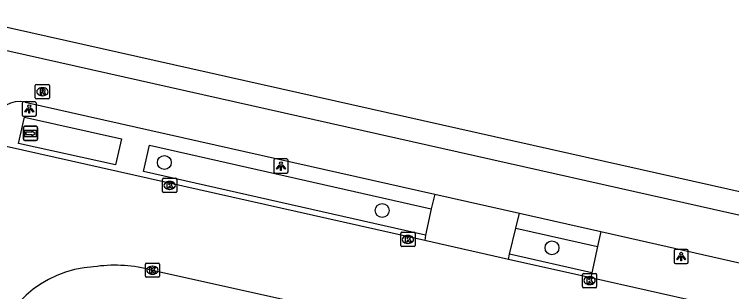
# Model space of a CAD drawing. Extents: x 161771 to 163125, y 382479 to 383177.
# Drawn here: x 162548.2 to 162598.7, y 382976.5 to 382996 of the extents above; entities that cross this region are included whole.
import ezdxf

# ---------------------------------------------------------------- set-up
doc = ezdxf.new("R2010")
doc.units = 0
for name, color, linetype in [('IMGEO_Boom', 7, 'Continuous'), ('IMGEO_Fietspad_gesloten', 7, 'Continuous'), ('IMGEO_Kolk', 7, 'Continuous'), ('IMGEO_Lichtpunt', 7, 'Continuous'), ('IMGEO_Parkeervlak_open', 7, 'Continuous'), ('IMGEO_Rijbaan_lokaal_gesloten', 7, 'Continuous'), ('IMGEO_Rioolput', 7, 'Continuous'), ('IMGEO_Voetpad_open', 7, 'Continuous'), ('IMGEO_Wegwijzer', 7, 'Continuous')]:
    doc.layers.add(name, color=color, linetype=linetype)

msp = doc.modelspace()

# ---------------------------------------------------------------- linework, layer by layer
at = {"layer": 'IMGEO_Boom'}
for centre in [(162558.732, 382985.549), (162574.069, 382982.178), (162586.035, 382979.554)]:
    msp.add_circle(centre, 0.489, dxfattribs=at)
at = {"layer": 'IMGEO_Fietspad_gesloten'}
for points in [[(162412.703, 383023.699), (162692.17, 382961.036), (162786.206, 382939.932), (162862.311, 382922.904), (162982.112, 382896.093), (163063.024, 382878.031), (163074.368, 382875.36), (163078.832, 382874.349)], [(162548.926, 382989.805), (162577.79, 382983.318)], [(162577.79, 382983.318), (162583.747, 382981.98)], [(162583.747, 382981.98), (162589.484, 382980.69)], [(162589.484, 382980.69), (162601.313, 382978.032)]]:
    msp.add_lwpolyline(points, dxfattribs=at)
msp.add_arc((162548.532, 382988.025), 1.823, 77.5275, 164.8373, dxfattribs=at)
at = {"layer": 'IMGEO_Kolk'}
for p, q in [((162558.603, 382983.514), (162558.603, 382984.366)), ((162558.678, 382984.44), (162559.53, 382984.44)), ((162559.604, 382984.366), (162559.604, 382983.514)), ((162559.091, 382984.22), (162559.116, 382984.22)), ((162559.53, 382983.44), (162558.678, 382983.44)), ((162559.114, 382983.66), (162559.089, 382983.66)), ((162575.39, 382979.715), (162575.39, 382980.567)), ((162575.465, 382980.641), (162576.317, 382980.641)), ((162575.878, 382980.421), (162575.903, 382980.421)), ((162576.391, 382980.567), (162576.391, 382979.715)), ((162575.901, 382979.861), (162575.876, 382979.861)), ((162576.317, 382979.641), (162575.465, 382979.641)), ((162557.391, 382977.553), (162557.391, 382978.405)), ((162557.466, 382978.479), (162558.318, 382978.479)), ((162558.392, 382978.405), (162558.392, 382977.553)), ((162557.879, 382978.259), (162557.904, 382978.259)), ((162558.318, 382977.479), (162557.466, 382977.479)), ((162557.902, 382977.699), (162557.877, 382977.699)), ((162588.183, 382976.823), (162588.183, 382977.675)), ((162588.258, 382977.749), (162589.11, 382977.749)), ((162588.671, 382977.529), (162588.696, 382977.529)), ((162589.184, 382977.675), (162589.184, 382976.823)), ((162588.694, 382976.969), (162588.669, 382976.969)), ((162589.11, 382976.749), (162588.258, 382976.749))]:
    msp.add_line(p, q, dxfattribs=at)
for points in [[(162558.603, 382983.514), (162558.603, 382984.366)], [(162558.678, 382984.44), (162559.53, 382984.44)], [(162559.604, 382984.366), (162559.604, 382983.514)], [(162558.924, 382984.14), (162559.047, 382984.14), (162559.047, 382983.989), (162559.177, 382984.14), (162559.341, 382984.14), (162559.195, 382983.989), (162559.348, 382983.74), (162559.196, 382983.74), (162559.111, 382983.904), (162559.047, 382983.837), (162559.047, 382983.74), (162558.924, 382983.74), (162558.924, 382984.14)], [(162559.53, 382983.44), (162558.678, 382983.44)], [(162575.39, 382979.715), (162575.39, 382980.567)], [(162575.465, 382980.641), (162576.317, 382980.641)], [(162575.711, 382980.341), (162575.834, 382980.341), (162575.834, 382980.19), (162575.964, 382980.341), (162576.128, 382980.341), (162575.982, 382980.19), (162576.135, 382979.941), (162575.983, 382979.941), (162575.898, 382980.105), (162575.834, 382980.038), (162575.834, 382979.941), (162575.711, 382979.941), (162575.711, 382980.341)], [(162576.391, 382980.567), (162576.391, 382979.715)], [(162576.317, 382979.641), (162575.465, 382979.641)], [(162557.391, 382977.553), (162557.391, 382978.405)], [(162557.466, 382978.479), (162558.318, 382978.479)], [(162558.392, 382978.405), (162558.392, 382977.553)], [(162557.712, 382978.179), (162557.835, 382978.179), (162557.835, 382978.028), (162557.965, 382978.179), (162558.129, 382978.179), (162557.983, 382978.028), (162558.136, 382977.779), (162557.984, 382977.779), (162557.899, 382977.943), (162557.835, 382977.876), (162557.835, 382977.779), (162557.712, 382977.779), (162557.712, 382978.179)], [(162558.318, 382977.479), (162557.466, 382977.479)], [(162588.183, 382976.823), (162588.183, 382977.675)], [(162588.258, 382977.749), (162589.11, 382977.749)], [(162588.504, 382977.449), (162588.627, 382977.449), (162588.627, 382977.298), (162588.757, 382977.449), (162588.921, 382977.449), (162588.775, 382977.298), (162588.928, 382977.049), (162588.776, 382977.049), (162588.691, 382977.213), (162588.627, 382977.146), (162588.627, 382977.049), (162588.504, 382977.049), (162588.504, 382977.449)], [(162589.184, 382977.675), (162589.184, 382976.823)], [(162589.11, 382976.749), (162588.258, 382976.749)]]:
    msp.add_lwpolyline(points, dxfattribs=at)
for centre, start, end in [((162558.68, 382984.364), 91.552, 178.448), ((162558.68, 382984.364), 91.552, 178.448), ((162559.528, 382984.364), 1.552, 88.448), ((162559.528, 382984.364), 1.552, 88.448), ((162558.68, 382983.516), 181.552, 268.448), ((162558.68, 382983.516), 181.552, 268.448), ((162559.528, 382983.516), 271.552, 358.448), ((162559.528, 382983.516), 271.552, 358.448), ((162575.467, 382980.565), 91.552, 178.448), ((162575.467, 382980.565), 91.552, 178.448), ((162576.315, 382980.565), 1.552, 88.448), ((162576.315, 382980.565), 1.552, 88.448), ((162575.467, 382979.717), 181.552, 268.448), ((162575.467, 382979.717), 181.552, 268.448), ((162576.315, 382979.717), 271.552, 358.448), ((162576.315, 382979.717), 271.552, 358.448), ((162557.468, 382978.403), 91.552, 178.448), ((162557.468, 382978.403), 91.552, 178.448), ((162558.316, 382978.403), 1.552, 88.448), ((162558.316, 382978.403), 1.552, 88.448), ((162557.468, 382977.555), 181.552, 268.448), ((162557.468, 382977.555), 181.552, 268.448), ((162558.316, 382977.555), 271.552, 358.448), ((162558.316, 382977.555), 271.552, 358.448), ((162588.26, 382977.673), 91.552, 178.448), ((162588.26, 382977.673), 91.552, 178.448), ((162589.108, 382977.673), 1.552, 88.448), ((162589.108, 382977.673), 1.552, 88.448), ((162588.26, 382976.825), 181.552, 268.448), ((162588.26, 382976.825), 181.552, 268.448), ((162589.108, 382976.825), 271.552, 358.448), ((162589.108, 382976.825), 271.552, 358.448)]:
    msp.add_arc(centre, 0.0765, start, end, dxfattribs=at)
for centre, major_axis, ratio, start_param, end_param in [((162559.09, 382983.94), (-0.387, 0.002), 0.722429, 4.712389, 7.853982), ((162559.115, 382983.94), (-0.39, 0.002), 0.717154, 1.570796, 4.712389), ((162575.877, 382980.141), (-0.387, 0.002), 0.722429, 4.712389, 7.853982), ((162575.902, 382980.141), (-0.39, 0.002), 0.717154, 1.570796, 4.712389), ((162557.878, 382977.979), (-0.387, 0.002), 0.722429, 4.712389, 7.853982), ((162557.903, 382977.979), (-0.39, 0.002), 0.717154, 1.570796, 4.712389), ((162588.67, 382977.249), (-0.387, 0.002), 0.722429, 4.712389, 7.853982), ((162588.695, 382977.249), (-0.39, 0.002), 0.717154, 1.570796, 4.712389)]:
    msp.add_ellipse(centre, major_axis=major_axis, ratio=ratio, start_param=start_param, end_param=end_param, dxfattribs=at)
at = {"layer": 'IMGEO_Lichtpunt'}
for p, q in [((162548.718, 382989.715), (162548.718, 382988.908)), ((162548.718, 382989.715), (162548.718, 382988.908)), ((162549.62, 382989.81), (162548.812, 382989.81)), ((162549.62, 382989.81), (162548.812, 382989.81)), ((162549.714, 382988.908), (162549.714, 382989.715)), ((162549.714, 382988.908), (162549.714, 382989.715)), ((162548.812, 382988.814), (162549.62, 382988.814)), ((162548.812, 382988.814), (162549.62, 382988.814)), ((162566.446, 382985.705), (162566.446, 382984.898)), ((162566.446, 382985.705), (162566.446, 382984.898)), ((162567.348, 382985.8), (162566.54, 382985.8)), ((162567.348, 382985.8), (162566.54, 382985.8)), ((162567.442, 382984.898), (162567.442, 382985.705)), ((162567.442, 382984.898), (162567.442, 382985.705)), ((162566.54, 382984.804), (162567.348, 382984.804)), ((162566.54, 382984.804), (162567.348, 382984.804)), ((162594.637, 382979.339), (162594.637, 382978.532)), ((162594.637, 382979.339), (162594.637, 382978.532)), ((162595.539, 382979.434), (162594.731, 382979.434)), ((162595.539, 382979.434), (162594.731, 382979.434)), ((162595.633, 382978.532), (162595.633, 382979.339)), ((162595.633, 382978.532), (162595.633, 382979.339)), ((162594.731, 382978.438), (162595.539, 382978.438)), ((162594.731, 382978.438), (162595.539, 382978.438))]:
    msp.add_line(p, q, dxfattribs=at)
for points in [[(162549.092, 382989.379), (162549.131, 382989.351), (162548.943, 382989.089), (162548.905, 382989.116), (162549.092, 382989.379)], [(162549.194, 382989.331), (162549.241, 382989.331), (162549.241, 382989.009), (162549.194, 382989.009), (162549.194, 382989.331)], [(162549.304, 382989.351), (162549.342, 382989.378), (162549.529, 382989.116), (162549.49, 382989.088), (162549.304, 382989.351)], [(162566.82, 382985.369), (162566.859, 382985.341), (162566.671, 382985.079), (162566.633, 382985.106), (162566.82, 382985.369)], [(162567.032, 382985.341), (162567.07, 382985.368), (162567.257, 382985.106), (162567.218, 382985.078), (162567.032, 382985.341)], [(162566.922, 382985.321), (162566.969, 382985.321), (162566.969, 382984.999), (162566.922, 382984.999), (162566.922, 382985.321)], [(162595.011, 382979.003), (162595.05, 382978.975), (162594.862, 382978.713), (162594.824, 382978.74), (162595.011, 382979.003)], [(162595.113, 382978.955), (162595.16, 382978.955), (162595.16, 382978.633), (162595.113, 382978.633), (162595.113, 382978.955)], [(162595.223, 382978.975), (162595.261, 382979.002), (162595.448, 382978.74), (162595.409, 382978.712), (162595.223, 382978.975)]]:
    msp.add_lwpolyline(points, dxfattribs=at)
for centre in [(162549.217, 382989.513), (162566.945, 382985.503), (162595.136, 382979.137)]:
    msp.add_circle(centre, 0.0994, dxfattribs=at)
for centre, start, end in [((162548.812, 382989.715), 90, 180), ((162548.812, 382989.715), 90, 180), ((162549.62, 382989.715), 0, 90), ((162549.62, 382989.715), 0, 90), ((162548.812, 382988.908), 180, 270), ((162548.812, 382988.908), 180, 270), ((162549.62, 382988.908), 270, 0), ((162549.62, 382988.908), 270, 360), ((162566.54, 382985.705), 90, 180), ((162566.54, 382985.705), 90, 180), ((162567.348, 382985.705), 0, 90), ((162567.348, 382985.705), 0, 90), ((162566.54, 382984.898), 180, 270), ((162566.54, 382984.898), 180, 270), ((162567.348, 382984.898), 270, 0), ((162567.348, 382984.898), 270, 360), ((162594.731, 382979.339), 90, 180), ((162594.731, 382979.339), 90, 180), ((162595.539, 382979.339), 0, 90), ((162595.539, 382979.339), 0, 90), ((162594.731, 382978.532), 180, 270), ((162594.731, 382978.532), 180, 270), ((162595.539, 382978.532), 270, 0), ((162595.539, 382978.532), 270, 360)]:
    msp.add_arc(centre, 0.0946, start, end, dxfattribs=at)
at = {"layer": 'IMGEO_Parkeervlak_open'}
for points in [[(162577.536, 382982.287), (162577.126, 382980.451)], [(162583.041, 382979.106), (162583.498, 382980.944)], [(162589.239, 382979.651), (162588.833, 382977.803)]]:
    msp.add_lwpolyline(points, dxfattribs=at)
at = {"layer": 'IMGEO_Rijbaan_lokaal_gesloten'}
for points in [[(162577.069, 382980.062), (162546.41, 382986.945)], [(162582.97, 382978.738), (162577.069, 382980.062)], [(162588.785, 382977.432), (162582.97, 382978.738)], [(162557.587, 382978.049), (162557.892, 382977.979), (162575.746, 382974.01), (162576.562, 382973.838)], [(162600.679, 382974.762), (162588.785, 382977.432)]]:
    msp.add_lwpolyline(points, dxfattribs=at)
for centre, radius, start, end in [((162555.248, 382968.323), 10.003, 76.4757, 98.6345), ((162554.175, 382970.512), 7.713, 93.1921, 171.3656)]:
    msp.add_arc(centre, radius, start, end, dxfattribs=at)
at = {"layer": 'IMGEO_Rioolput'}
for p, q in [((162549.64, 382990.104), (162549.64, 382990.956)), ((162549.715, 382991.03), (162550.567, 382991.03)), ((162550.641, 382990.956), (162550.641, 382990.104)), ((162550.128, 382990.81), (162550.153, 382990.81)), ((162550.567, 382990.03), (162549.715, 382990.03)), ((162550.151, 382990.25), (162550.126, 382990.25))]:
    msp.add_line(p, q, dxfattribs=at)
for points in [[(162549.64, 382990.104), (162549.64, 382990.956)], [(162549.715, 382991.03), (162550.567, 382991.03)], [(162550.641, 382990.956), (162550.641, 382990.104)], [(162550.229, 382990.728), (162549.977, 382990.73), (162549.977, 382990.33)], [(162549.977, 382990.33), (162550.101, 382990.33), (162550.101, 382990.492), (162550.112, 382990.492)], [(162550.155, 382990.649), (162550.101, 382990.649), (162550.101, 382990.568)], [(162550.101, 382990.568), (162550.153, 382990.568)], [(162550.159, 382990.463), (162550.23, 382990.33), (162550.37, 382990.33), (162550.305, 382990.456)], [(162550.567, 382990.03), (162549.715, 382990.03)]]:
    msp.add_lwpolyline(points, dxfattribs=at)
for centre, radius, start, end in [((162549.717, 382990.954), 0.0765, 91.552, 178.448), ((162549.717, 382990.954), 0.0765, 91.552, 178.448), ((162550.565, 382990.954), 0.0765, 1.552, 88.448), ((162550.565, 382990.954), 0.0765, 1.552, 88.448), ((162550.111, 382990.439), 0.0533, 26.0293, 88.6989), ((162550.137, 382990.757), 0.19, 274.7715, 282.9687), ((162550.161, 382990.553), 0.0964, 77.0061, 93.1865), ((162550.175, 382990.61), 0.0378, 276.6634, 79.6772), ((162550.228, 382990.618), 0.109, 350.3612, 89.416), ((162550.226, 382990.618), 0.112, 277.5842, 350.9817), ((162550.21, 382990.403), 0.108, 29.5134, 73.7905), ((162549.717, 382990.106), 0.0765, 181.552, 268.448), ((162549.717, 382990.106), 0.0765, 181.552, 268.448), ((162550.565, 382990.106), 0.0765, 271.552, 358.448), ((162550.565, 382990.106), 0.0765, 271.552, 358.448)]:
    msp.add_arc(centre, radius, start, end, dxfattribs=at)
for centre, major_axis, ratio, start_param, end_param in [((162550.127, 382990.53), (-0.387, 0.002), 0.722429, 4.712389, 7.853982), ((162550.152, 382990.53), (-0.39, 0.002), 0.717154, 1.570796, 4.712389)]:
    msp.add_ellipse(centre, major_axis=major_axis, ratio=ratio, start_param=start_param, end_param=end_param, dxfattribs=at)
at = {"layer": 'IMGEO_Voetpad_open'}
for points in [[(162316.154, 383047.05), (162330.921, 383043.712), (162413.931, 383025.005), (162528.992, 382999.263), (162602.3, 382982.823), (162862.598, 382924.42), (162982.36, 382897.639), (163063.337, 382879.55), (163063.344, 382879.609)], [(162555.28, 382985.393), (162548.448, 382986.891), (162548.885, 382988.75), (162555.702, 382987.208), (162555.28, 382985.393)], [(162577.126, 382980.451), (162557.269, 382984.926), (162557.688, 382986.779), (162577.536, 382982.287)], [(162577.79, 382983.318), (162577.536, 382982.287)], [(162583.498, 382980.944), (162583.747, 382981.98)], [(162583.498, 382980.944), (162589.239, 382979.651)], [(162577.126, 382980.451), (162577.069, 382980.062)], [(162589.484, 382980.69), (162589.239, 382979.651)], [(162582.97, 382978.738), (162583.041, 382979.106)], [(162588.833, 382977.803), (162583.041, 382979.106)], [(162588.833, 382977.803), (162588.785, 382977.432)]]:
    msp.add_lwpolyline(points, dxfattribs=at)
at = {"layer": 'IMGEO_Wegwijzer'}
for p, q in [((162548.808, 382987.198), (162548.808, 382987.998)), ((162548.808, 382987.998), (162548.808, 382987.198)), ((162548.908, 382988.098), (162549.698, 382988.098)), ((162549.698, 382988.098), (162548.908, 382988.098)), ((162549.798, 382987.998), (162549.798, 382987.198)), ((162549.798, 382987.198), (162549.798, 382987.998)), ((162549.698, 382987.098), (162548.908, 382987.098)), ((162548.908, 382987.098), (162549.698, 382987.098))]:
    msp.add_line(p, q, dxfattribs=at)
for points in [[(162548.909, 382987.83), (162549.697, 382987.83), (162549.697, 382987.366), (162548.909, 382987.366), (162548.909, 382987.83)], [(162548.974, 382987.682), (162548.974, 382987.598), (162548.974, 382987.514), (162549.385, 382987.514), (162549.385, 382987.431), (162549.632, 382987.598), (162549.385, 382987.765), (162549.385, 382987.682), (162548.974, 382987.682)]]:
    msp.add_lwpolyline(points, dxfattribs=at)
for centre, start, end in [((162548.908, 382987.998), 90, 180), ((162548.908, 382987.998), 90, 180), ((162549.698, 382987.998), 0, 90), ((162549.698, 382987.998), 360, 90), ((162548.908, 382987.198), 180, 270), ((162548.908, 382987.198), 180, 270), ((162549.698, 382987.198), 270, 0), ((162549.698, 382987.198), 270, 0)]:
    msp.add_arc(centre, 0.1, start, end, dxfattribs=at)

doc.saveas('drawing.dxf')
